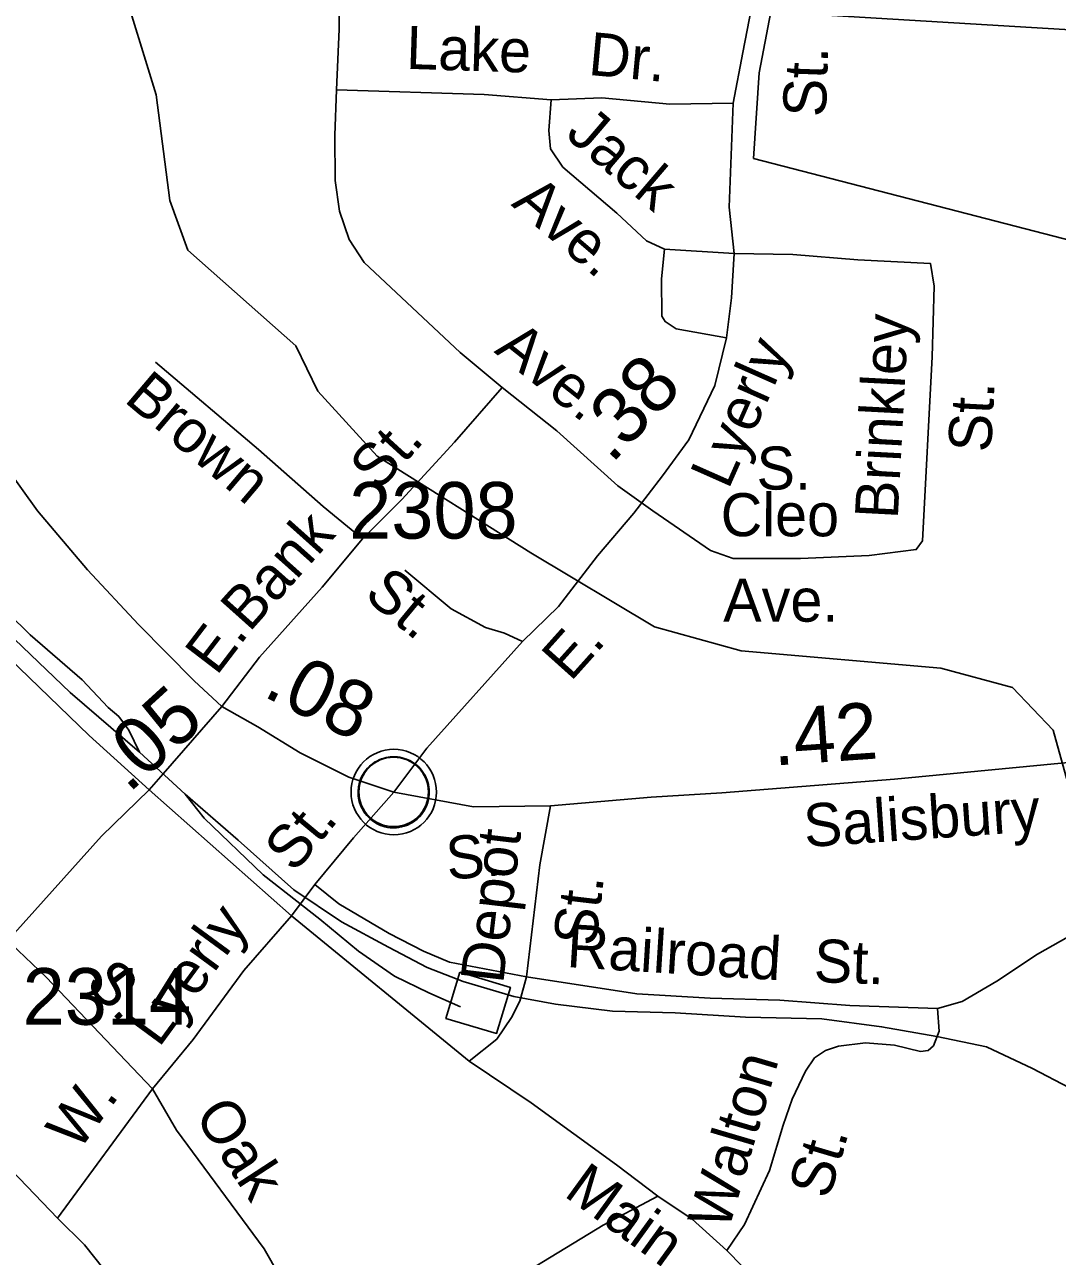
# Model space of a CAD drawing. Extents: x 1473865 to 1648260, y 639067 to 773536.
# Drawn here: x 1569819 to 1572099, y 680204 to 682923 of the extents above; entities that cross this region are included whole.
import ezdxf

# ---------------------------------------------------------------- set-up
doc = ezdxf.new("R2010")
doc.units = 0
for name, color, linetype in [('Exist Boundary Political City Limit New', 7, 'Continuous'), ('Exist Civil Demographics Community CELL', 7, 'Continuous'), ('Exist Hydrographic Misc Water Feature', 7, 'Continuous'), ('Exist Railroad Mainline', 7, 'Continuous'), ('Exist Railroad Siding', 7, 'Continuous'), ('Exist Railroad Station CELL', 7, 'Continuous'), ('Exist Road Non-System Type 51', 7, 'Continuous'), ('Exist Road Non-System Type 51 Label', 7, 'Continuous'), ('Exist Road Primary US Attributed', 7, 'Continuous'), ('Exist Road Primary US Label', 7, 'Continuous'), ('Exist Road Primary US Mileage Hundredths English Label', 7, 'Continuous'), ('Exist Road Secondary Mileage Hundredths English Label', 7, 'Continuous'), ('Exist Road Secondary Type 51 Attributed', 7, 'Continuous'), ('Exist Road Secondary Type 51 Label', 7, 'Continuous'), ('Exist Road Secondary Type 51 Number Label', 7, 'Continuous'), ('Map Preparation Boundary City Limit Buffer Line', 7, 'Continuous')]:
    doc.layers.add(name, color=color, linetype=linetype)

msp = doc.modelspace()

# ---------------------------------------------------------------- linework, layer by layer
at = {"layer": 'Exist Boundary Political City Limit New'}
msp.add_lwpolyline([(1572282.6, 684209.4), (1572213.2, 682907.1), (1571466.1, 682951.9), (1571440.5, 682816.9), (1571428.2, 682628.2), (1572176.6, 682434.5), (1572167.5, 682520.8), (1572786.6, 682503.5), (1572799.4, 682899.2), (1573311.8, 682852.1), (1573315.8, 682540.9), (1573538.1, 682501.8), (1573501.1, 682287.3), (1573872.5, 682216.9), (1573771.8, 681999.4), (1573643.8, 681833.3), (1573594.2, 680805.9), (1573528.4, 680809.8), (1573684.8, 680685.3), (1573799, 680457.4), (1574758.1, 680413.4)], dxfattribs=at)
at = {"layer": 'Exist Civil Demographics Community CELL'}
msp.add_lwpolyline([(1570556.5, 681241.7), (1570557.5, 681247.3), (1570559.3, 681253.9), (1570562.2, 681261.1), (1570565.1, 681266.8), (1570568.4, 681272.6), (1570572.2, 681277.7), (1570576.2, 681282.1), (1570580.8, 681286.6), (1570586.3, 681291.2), (1570591.7, 681294.9), (1570596.6, 681297.8), (1570601.7, 681300.2), (1570607.1, 681302.5), (1570612.7, 681304.3), (1570617.1, 681305.5), (1570621.9, 681306.2), (1570626.1, 681306.9), (1570632.4, 681307.2), (1570636.9, 681307.1), (1570642.5, 681306.8), (1570647.4, 681306.1), (1570652.3, 681305.1), (1570657.3, 681303.7), (1570662.5, 681301.8), (1570669.2, 681298.9), (1570675.4, 681295.4), (1570680.5, 681291.8), (1570685.6, 681287.8), (1570689, 681284.7), (1570693.1, 681280.3), (1570696.9, 681275.6), (1570700, 681271), (1570703.1, 681266), (1570705.6, 681260.8), (1570707.6, 681255.8), (1570709.2, 681250.8), (1570710.5, 681246.2), (1570711.6, 681240.2), (1570712.2, 681235.5), (1570712.5, 681229.5), (1570712.3, 681223.7), (1570711.7, 681218), (1570710.8, 681212.5), (1570709.1, 681206.3), (1570707.2, 681200.5), (1570704.9, 681195.4), (1570701.8, 681189.4), (1570698.5, 681184.1), (1570695.1, 681179.4), (1570690.8, 681174.7), (1570685.5, 681169.7), (1570680.5, 681165.6), (1570675.5, 681162.2), (1570671.2, 681159.6), (1570664.4, 681156.4), (1570657.2, 681153.7), (1570651.3, 681152.2), (1570644.7, 681150.9), (1570640.2, 681150.5), (1570635.8, 681150.2), (1570630.2, 681150.2), (1570625.9, 681150.6), (1570620.3, 681151.3), (1570614.3, 681152.7), (1570609.7, 681154), (1570604.6, 681155.8), (1570600, 681157.8), (1570596.1, 681160.1), (1570589.3, 681164.1), (1570583.7, 681168.4), (1570578.8, 681172.9), (1570574.3, 681177.8), (1570571.1, 681181.7), (1570568.2, 681185.9), (1570564.1, 681193), (1570562.3, 681196.5), (1570560.6, 681200.6), (1570558, 681208.7), (1570556.5, 681215.8), (1570555.8, 681221), (1570555.5, 681227.3), (1570555.4, 681232), (1570556, 681238.4)], close=True, dxfattribs=at)
for centre, radius in [((1570634.1, 681229.3), 94.3), ((1570633.8, 681229.6), 76.7)]:
    msp.add_circle(centre, radius, dxfattribs=at)
at = {"layer": 'Exist Hydrographic Misc Water Feature'}
msp.add_lwpolyline([(1572035.7, 679325.7), (1572206.7, 679630.8), (1572210.7, 679945.8), (1572443.6, 680426.9), (1572469.7, 680551.1), (1572396.7, 680693.7), (1572224.6, 680881), (1572089.7, 681366.2), (1571999.7, 681460), (1571841.7, 681502.6), (1571400.6, 681541), (1571209.6, 681594.2), (1570936.7, 681757.2), (1570597.7, 681970.8), (1570466.6, 682114.6), (1570417.7, 682214.1), (1570179.7, 682425.7), (1570139.7, 682534.8), (1570109.6, 682768.5), (1570029.7, 683029.4), (1570010.7, 683446.7), (1569986.7, 683473.4), (1570093.7, 683970.2), (1570116.7, 684396.4)], dxfattribs=at)
at = {"layer": 'Exist Railroad Mainline'}
msp.add_line((1570072.6, 681317.5), (1570173.6, 681224.4), dxfattribs=at)
for points in [[(1569609, 681752.8), (1569725.9, 681633.4), (1569920, 681449.2), (1570072.6, 681317.5)], [(1570173.6, 681224.4), (1570290.6, 681123), (1570413.5, 681013.7), (1570518.9, 680942.5), (1570622.2, 680887.2), (1570707.7, 680842.2), (1570787.5, 680811.4), (1570899.1, 680778.1), (1570991, 680761.1), (1571117, 680745.7), (1571255, 680742.1), (1571410.8, 680732.4), (1571579, 680728.6), (1571710.8, 680711.1), (1571832.6, 680689.8), (1571942.4, 680666.6), (1572044.1, 680619.3), (1572125.6, 680576.5)]]:
    msp.add_lwpolyline(points, dxfattribs=at)
at = {"layer": 'Exist Railroad Siding'}
for points in [[(1569609, 681752.8), (1569674.7, 681716.1), (1569734.2, 681671.3), (1569831.4, 681576.3), (1569946.2, 681476.9), (1570003.6, 681416.3), (1570027.4, 681396), (1570049.2, 681365.8), (1570072.6, 681317.5)], [(1570173.6, 681224.4), (1570215.2, 681171.9), (1570345.9, 681046.4), (1570470.8, 680948.9), (1570556.2, 680877.9), (1570635.5, 680823.1), (1570711.2, 680786.1), (1570781, 680755.5)]]:
    msp.add_lwpolyline(points, dxfattribs=at)
at = {"layer": 'Exist Railroad Station CELL'}
msp.add_lwpolyline([(1570779.7, 680831.6), (1570891.5, 680798.2), (1570861.1, 680696.3), (1570749.3, 680729.6)], close=True, dxfattribs=at)
at = {"layer": 'Exist Road Non-System Type 51'}
for p, q in [((1571231.4, 682428), (1571385.3, 682417.9)), ((1570408.5, 680956.1), (1570459.5, 681025.5)), ((1569892, 680288.6), (1570101.6, 680573.9))]:
    msp.add_line(p, q, dxfattribs=at)
for points in [[(1570507.6, 682779.6), (1570513.3, 682913.5), (1570516.9, 683213.6), (1570505.4, 683403.7)], [(1570873.5, 682122.5), (1570780.4, 682199.8), (1570568.7, 682398.6), (1570535.3, 682449.1), (1570514.2, 682511.3), (1570504.9, 682579.6), (1570504.3, 682679.6), (1570507.6, 682779.6)], [(1570507.6, 682779.6), (1570833.5, 682769.2), (1570981.5, 682757.4)], [(1570981.5, 682757.4), (1570976.6, 682689.5), (1570980.2, 682649.4), (1571007.6, 682609), (1571126.4, 682507.4), (1571191.6, 682446.4), (1571231.4, 682428)], [(1570981.5, 682757.4), (1571093.5, 682762), (1571243.5, 682747.9), (1571383.6, 682750.1)], [(1571206.1, 681850.1), (1571333, 681762.4), (1571383.3, 681744.8), (1571531.7, 681744.6), (1571683.1, 681751.2), (1571787.3, 681764.5), (1571801.5, 681784.2), (1571822.7, 682190.2), (1571826.6, 682346.2), (1571818.5, 682396.2), (1571658.5, 682404.5), (1571515.3, 682416.3), (1571385.3, 682417.9)], [(1571231.4, 682428), (1571224.7, 682361.9), (1571225.6, 682280.1), (1571233.4, 682267.9), (1571257.3, 682251.6), (1571368.4, 682232)], [(1570565.2, 681788.4), (1570478, 681859.6), (1570335.4, 681985.5), (1570107.8, 682178.6)], [(1570565.2, 681788.4), (1570652.2, 681875.2), (1570767.8, 682001.8), (1570873.5, 682122.5)], [(1571206.1, 681850.1), (1571128.8, 681905), (1570994.2, 682026.8), (1570873.5, 682122.5)], [(1570254.4, 681418.3), (1570337.8, 681527.2), (1570475.8, 681681.5), (1570565.2, 681788.4)], [(1570918.4, 681561.7), (1570878.5, 681580.1), (1570836.8, 681592.8), (1570761.1, 681633.7), (1570658.2, 681719)], [(1570459.5, 681025.5), (1570544.8, 681128.5), (1570634.1, 681229.3)], [(1570927, 680821.2), (1570956.2, 681068.9), (1570979.9, 681198.7)], [(1572714.5, 681149.1), (1572549.4, 680973.7), (1572503.4, 680960.8), (1572463.5, 680967.2), (1572437.7, 680979.6), (1572391.6, 680986.3), (1572337.7, 680983), (1572211.2, 680948.5), (1572122.6, 680909.7), (1572055.1, 680871.4), (1571965.3, 680811.6), (1571888.8, 680766.8), (1571834.6, 680751.4)], [(1570459.5, 681025.5), (1570512.9, 680982.8), (1570624.2, 680917.2), (1570699.7, 680878.2), (1570757.4, 680853.4), (1570927, 680821.2)], [(1570101.6, 680573.9), (1570191.1, 680682.8), (1570303, 680835.4), (1570408.5, 680956.1)], [(1569789.6, 680894.2), (1569866.7, 680821), (1570101.6, 680573.9)], [(1570800.6, 680634.9), (1570861.4, 680684.1), (1570894, 680731.6), (1570912.3, 680767.5), (1570927, 680821.2)], [(1570927, 680821.2), (1571170.8, 680784.1), (1571332.6, 680774), (1571486.6, 680769.9), (1571640.5, 680758), (1571834.6, 680751.4)], [(1571369.6, 680217.2), (1571408.4, 680274.8), (1571463.8, 680394.2), (1571493.3, 680493.8), (1571513.8, 680551.4), (1571542.7, 680613.1), (1571563.1, 680642.9), (1571587.2, 680658.6), (1571615.4, 680668.2), (1571675.6, 680675.4), (1571739.5, 680670.5), (1571797.1, 680656.5), (1571813.9, 680658.8), (1571825.6, 680669.4), (1571838, 680701.3), (1571834.6, 680751.4)], [(1569892, 680288.6), (1569791.3, 680393.9), (1569628.5, 680537.6), (1569527.6, 680595.3)], [(1570101.6, 680573.9), (1570154.4, 680483.2), (1570347.9, 680221.3), (1570414.4, 680104.9)], [(1570531.5, 679912.1), (1570816, 680102.5), (1571096.2, 680272.9), (1571217.2, 680337.3)], [(1570169.3, 679942.7), (1570014.2, 680150.9), (1569951.2, 680229.8), (1569892, 680288.6)]]:
    msp.add_lwpolyline(points, dxfattribs=at)
at = {"layer": 'Exist Road Primary US Attributed'}
for points in [[(1570254.4, 681418.3), (1570193.1, 681475.1), (1570070.5, 681598.9), (1569957.9, 681720.2), (1569847.7, 681849.9), (1569776.8, 681948.8), (1569716.1, 682053.6), (1569683.4, 682154.1), (1569665.2, 682296.4), (1569668.4, 682396.4), (1569679.8, 682514.2), (1569690.6, 682730.3), (1569710.1, 683012)], [(1570634.1, 681229.3), (1570534.5, 681262.5), (1570427.2, 681315.9), (1570333.9, 681373.2), (1570254.4, 681418.3)], [(1572714.5, 681149.1), (1572613, 681229.8), (1572527.6, 681266.9), (1572412.7, 681293.2), (1572320.7, 681296.5), (1572214.7, 681303.7), (1571739.7, 681257.9), (1571358.4, 681227.9), (1571202.1, 681217.8), (1570979.9, 681198.7), (1570809.7, 681196.9), (1570634.1, 681229.3)]]:
    msp.add_lwpolyline(points, dxfattribs=at)
at = {"layer": 'Exist Road Secondary Type 51 Attributed'}
for p, q in [((1570254.4, 681418.3), (1570124.7, 681269.5)), ((1570124.7, 681269.5), (1570094, 681234.2))]:
    msp.add_line(p, q, dxfattribs=at)
for points in [[(1570634.1, 681229.3), (1570707.3, 681326.3), (1570918.4, 681561.7), (1570997.4, 681638.8), (1571083.9, 681750.9), (1571163.6, 681845), (1571227.4, 681927.1), (1571285.7, 682006.7), (1571342.7, 682126.5), (1571368.4, 682232), (1571379.7, 682320.4), (1571385.3, 682417.9), (1571374.5, 682520.2), (1571383.6, 682750.1), (1571404.8, 682861.9), (1571423.8, 682960.4)], [(1570094, 681234.2), (1569961.3, 681354.1), (1569629.2, 681674.6), (1569524.5, 681770)], [(1570094, 681234.2), (1569988.6, 681131.7), (1569796.6, 680917.9), (1569645.7, 680756), (1569501.7, 680599.6), (1569438.1, 680508), (1569381.3, 680422.5), (1569349.8, 680355.5), (1569245.4, 680130.8), (1569185.2, 680027.3), (1569106.4, 679918.9), (1569023.7, 679834.1), (1568929.1, 679759.2), (1568884.4, 679707.5), (1568807.6, 679650.4), (1568714.6, 679573.7), (1568599.3, 679473.1), (1568522.2, 679400.1), (1568463.3, 679328.8), (1568354.7, 679124.1), (1568115, 678519.1)], [(1572528.8, 678078.7), (1572424.1, 678255.7), (1572313.7, 678468.7), (1572246.6, 678603.3), (1572113.8, 678831.2), (1572036.6, 678995.9), (1571981.9, 679097.7), (1571778.4, 679485.3), (1571669.3, 679690.3), (1571541.9, 679966.7), (1571495.8, 680065.5), (1571436.9, 680148.4), (1571369.6, 680217.2), (1571292.6, 680286.4), (1571217.2, 680337.3), (1571125.9, 680406.6), (1570937.6, 680543), (1570800.6, 680634.9), (1570408.5, 680956.1), (1570094, 681234.2)]]:
    msp.add_lwpolyline(points, dxfattribs=at)
at = {"layer": 'Map Preparation Boundary City Limit Buffer Line'}
msp.add_lwpolyline([(1572282.6, 684209.4), (1572213.2, 682907.1), (1571466.1, 682951.9), (1571440.5, 682816.9), (1571428.2, 682628.2), (1572176.6, 682434.5), (1572167.5, 682520.8), (1572786.6, 682503.5), (1572799.4, 682899.2), (1573311.8, 682852.1), (1573315.8, 682540.9), (1573538.1, 682501.8), (1573501.1, 682287.3), (1573872.5, 682216.9), (1573771.8, 681999.4), (1573643.8, 681833.3), (1573594.2, 680805.9), (1573528.4, 680809.8), (1573684.8, 680685.3), (1573799, 680457.4), (1574758.1, 680413.4)], dxfattribs=at)

# ---------------------------------------------------------------- texts
at = {"layer": 'Exist Road Non-System Type 51 Label'}
for s, rotation, p in [('Lake', 358.1753, (1570660.5, 682826)), ('Dr.', 354.654, (1571061.6, 682812.7)), ('Jack', 319.4498, (1571010.2, 682677.2)), ('Ave.', 319.4498, (1570891.4, 682525.4)), ('Brinkley', 87.0092, (1571746.6, 681830.8)), ('Ave.', 321.6009, (1570853.8, 682200.9)), ('Brown', 319.6906, (1570036.2, 682092.9)), ('St.', 87.0092, (1571952.4, 681978.2)), ('St.', 47.5819, (1570599.2, 681890.2)), ('S.', 359.924, (1571434.9, 681897.1)), ('Cleo', 359.924, (1571355.7, 681794.1)), ('Bank', 48.1932, (1570315.1, 681580.4)), ('St.', 320.3419, (1570565.4, 681660.3)), ('Ave.', 359.924, (1571361.3, 681605.6)), ('E.', 52.5587, (1570242.8, 681484.1)), ('St.', 50.3439, (1570414.6, 681048.5)), ('Depot', 83.2739, (1570875.5, 680804.5)), ('St.', 83.2739, (1571080, 680887.1)), ('Lyerly', 53.7417, (1570115.7, 680663.3)), ('Railroad', 356.4395, (1571014.3, 680843.1)), ('St.', 358.076, (1571560.3, 680809.9)), ('S.', 313.5569, (1569950.6, 680804.2)), ('Walton', 73.5494, (1571372.4, 680258.4)), ('W.', 53.6894, (1569937.7, 680433.9)), ('Oak', 303.0463, (1570192.1, 680515.6)), ('St.', 73.5494, (1571594.7, 680328))]:
    msp.add_text(s, height=95, rotation=rotation, dxfattribs=at).set_placement(p)
at = {"layer": 'Exist Road Primary US Label'}
for s, rotation, p in [('Salisbury', 3.9242, (1571542, 681107.5)), ('S.', 4.9163, (1570753.4, 681035.4))]:
    msp.add_text(s, height=95, rotation=rotation, dxfattribs=at).set_placement(p)
at = {"layer": 'Exist Road Primary US Mileage Hundredths English Label'}
for s, rotation, p in [('.08', 333.5604, (1570342.2, 681442.6)), ('.42', 3.9242, (1571473.7, 681287.7))]:
    msp.add_text(s, height=125, rotation=rotation, dxfattribs=at).set_placement(p)
at = {"layer": 'Exist Road Secondary Mileage Hundredths English Label'}
for s, rotation, p in [('.38', 46.5475, (1571114.5, 681951.9)), ('.05', 42.3333, (1570048.7, 681224.8))]:
    msp.add_text(s, height=125, rotation=rotation, dxfattribs=at).set_placement(p)
at = {"layer": 'Exist Road Secondary Type 51 Label'}
for s, rotation, p in [('St.', 87.9823, (1571587.6, 682718.2)), ('Lyerly', 66.094, (1571372.6, 681895.1)), ('E.', 48.1279, (1571024.4, 681471.2)), ('Main', 324.0729, (1571006.9, 680339.2))]:
    msp.add_text(s, height=95, rotation=rotation, dxfattribs=at).set_placement(p)
at = {"layer": 'Exist Road Secondary Type 51 Number Label'}
for s, p in [('2308', (1570535.6, 681788.7)), ('2314', (1569814.8, 680715.6))]:
    msp.add_text(s, height=125, dxfattribs=at).set_placement(p)

doc.saveas('drawing.dxf')
